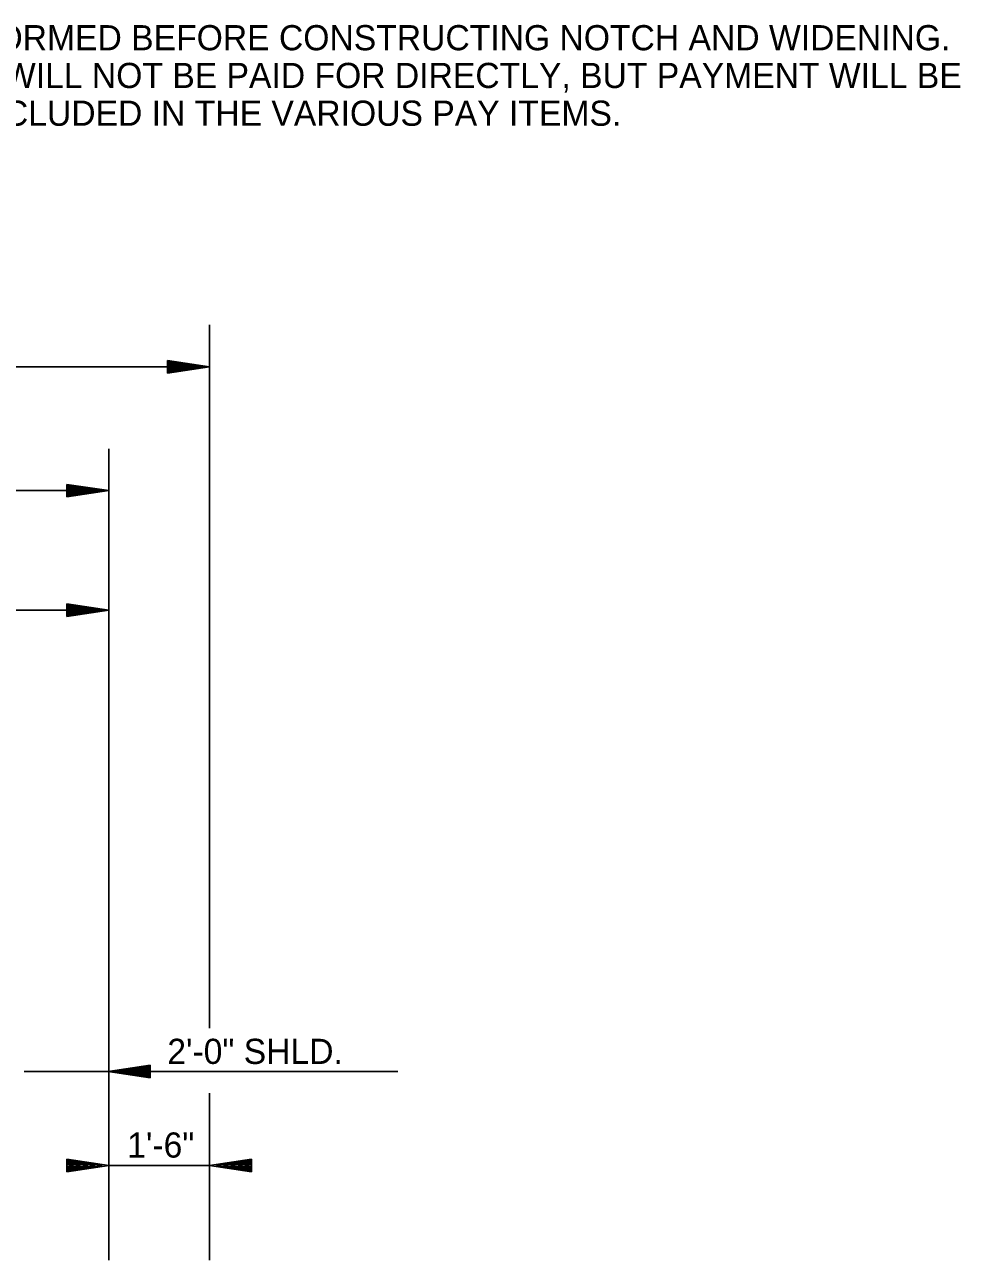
# Model space of a CAD drawing. Extents: x 2263886 to 2266026, y -3122850 to -3121850.
# Drawn here: x 2265491.77 to 2265514.07, y -3122420.93 to -3122391.48 of the extents above; entities that cross this region are included whole.
import ezdxf

# ---------------------------------------------------------------- set-up
doc = ezdxf.new("R2010")
doc.units = 0
doc.layers.add('R_Border Prem', color=7, linetype='Continuous')

msp = doc.modelspace()

# ---------------------------------------------------------------- linework, layer by layer
at = {"layer": 'R_Border Prem'}
for p, q in [((2265496.173, -3122415.4), (2265496.173, -3122398.63)), ((2265495.173, -3122399.48), (2265496.173, -3122399.63)), ((2265495.173, -3122399.48), (2265495.173, -3122399.78)), ((2265465.302, -3122399.63), (2265496.173, -3122399.63)), ((2265495.173, -3122399.505), (2265496.006, -3122399.63)), ((2265495.173, -3122399.531), (2265495.834, -3122399.63)), ((2265495.173, -3122399.556), (2265495.667, -3122399.63)), ((2265495.173, -3122399.582), (2265495.498, -3122399.63)), ((2265495.173, -3122399.607), (2265495.331, -3122399.63)), ((2265495.173, -3122399.78), (2265496.173, -3122399.63)), ((2265495.173, -3122399.679), (2265495.498, -3122399.63)), ((2265495.173, -3122399.73), (2265495.834, -3122399.63)), ((2265495.173, -3122399.755), (2265496.006, -3122399.63)), ((2265495.173, -3122399.705), (2265495.667, -3122399.63)), ((2265495.173, -3122399.654), (2265495.331, -3122399.63)), ((2265493.778, -3122420.933), (2265493.778, -3122401.584)), ((2265492.778, -3122402.434), (2265493.778, -3122402.584)), ((2265492.778, -3122402.434), (2265492.778, -3122402.734)), ((2265467.697, -3122402.584), (2265493.778, -3122402.584)), ((2265492.778, -3122402.459), (2265493.611, -3122402.584)), ((2265492.778, -3122402.485), (2265493.439, -3122402.584)), ((2265492.778, -3122402.51), (2265493.273, -3122402.584)), ((2265492.778, -3122402.536), (2265493.103, -3122402.584)), ((2265492.778, -3122402.561), (2265492.936, -3122402.584)), ((2265492.778, -3122402.734), (2265493.778, -3122402.584)), ((2265492.778, -3122402.633), (2265493.103, -3122402.584)), ((2265492.778, -3122402.684), (2265493.439, -3122402.584)), ((2265492.778, -3122402.709), (2265493.611, -3122402.584)), ((2265492.778, -3122402.659), (2265493.273, -3122402.584)), ((2265492.778, -3122402.608), (2265492.936, -3122402.584)), ((2265492.778, -3122405.283), (2265493.778, -3122405.433)), ((2265492.778, -3122405.283), (2265492.778, -3122405.583)), ((2265492.778, -3122405.308), (2265493.611, -3122405.433)), ((2265492.778, -3122405.334), (2265493.439, -3122405.433)), ((2265492.778, -3122405.359), (2265493.273, -3122405.433)), ((2265492.778, -3122405.385), (2265493.103, -3122405.433)), ((2265467.697, -3122405.433), (2265493.778, -3122405.433)), ((2265492.778, -3122405.41), (2265492.936, -3122405.433)), ((2265492.778, -3122405.583), (2265493.778, -3122405.433)), ((2265492.778, -3122405.482), (2265493.103, -3122405.433)), ((2265492.778, -3122405.533), (2265493.439, -3122405.433)), ((2265492.778, -3122405.558), (2265493.611, -3122405.433)), ((2265492.778, -3122405.508), (2265493.273, -3122405.433)), ((2265492.778, -3122405.457), (2265492.936, -3122405.433)), ((2265494.76, -3122416.283), (2265493.76, -3122416.433)), ((2265494.76, -3122416.583), (2265494.76, -3122416.283)), ((2265491.76, -3122416.433), (2265500.665, -3122416.433)), ((2265494.76, -3122416.583), (2265493.76, -3122416.433)), ((2265494.76, -3122416.308), (2265493.927, -3122416.433)), ((2265494.76, -3122416.558), (2265493.927, -3122416.433)), ((2265494.76, -3122416.334), (2265494.099, -3122416.433)), ((2265494.76, -3122416.533), (2265494.099, -3122416.433)), ((2265494.76, -3122416.359), (2265494.266, -3122416.433)), ((2265494.76, -3122416.508), (2265494.266, -3122416.433)), ((2265494.76, -3122416.384), (2265494.435, -3122416.433)), ((2265494.76, -3122416.482), (2265494.435, -3122416.433)), ((2265494.76, -3122416.41), (2265494.602, -3122416.433)), ((2265494.76, -3122416.457), (2265494.602, -3122416.433)), ((2265496.173, -3122420.933), (2265496.173, -3122416.946)), ((2265492.778, -3122418.526), (2265493.778, -3122418.676)), ((2265492.778, -3122418.826), (2265492.778, -3122418.526)), ((2265492.778, -3122418.551), (2265493.611, -3122418.676)), ((2265492.778, -3122418.576), (2265493.439, -3122418.676)), ((2265492.778, -3122418.601), (2265493.273, -3122418.676)), ((2265492.778, -3122418.627), (2265493.103, -3122418.676)), ((2265497.173, -3122418.526), (2265496.173, -3122418.676)), ((2265497.173, -3122418.551), (2265496.34, -3122418.676)), ((2265497.173, -3122418.576), (2265496.512, -3122418.676)), ((2265497.173, -3122418.601), (2265496.678, -3122418.676)), ((2265497.173, -3122418.627), (2265496.848, -3122418.676)), ((2265497.173, -3122418.826), (2265497.173, -3122418.526)), ((2265492.778, -3122418.652), (2265492.936, -3122418.676)), ((2265492.778, -3122418.826), (2265493.778, -3122418.676)), ((2265492.778, -3122418.724), (2265493.103, -3122418.676)), ((2265492.778, -3122418.775), (2265493.439, -3122418.676)), ((2265492.778, -3122418.801), (2265493.611, -3122418.676)), ((2265492.778, -3122418.75), (2265493.273, -3122418.676)), ((2265492.778, -3122418.699), (2265492.936, -3122418.676)), ((2265493.778, -3122418.676), (2265496.173, -3122418.676)), ((2265497.173, -3122418.826), (2265496.173, -3122418.676)), ((2265497.173, -3122418.801), (2265496.34, -3122418.676)), ((2265497.173, -3122418.775), (2265496.512, -3122418.676)), ((2265497.173, -3122418.75), (2265496.678, -3122418.676)), ((2265497.173, -3122418.724), (2265496.848, -3122418.676)), ((2265497.173, -3122418.652), (2265497.015, -3122418.676)), ((2265497.173, -3122418.699), (2265497.015, -3122418.676))]:
    msp.add_line(p, q, dxfattribs=at)

# ---------------------------------------------------------------- texts
for s, p in [('SHALL BE PERFORMED BEFORE CONSTRUCTING NOTCH AND WIDENING.', (2265484.901, -3122392.085)), ('CALCULATIONS WILL NOT BE PAID FOR DIRECTLY, BUT PAYMENT WILL BE ', (2265484.901, -3122392.985)), ('CONSIDERED INCLUDED IN THE VARIOUS PAY ITEMS.', (2265484.901, -3122393.885)), ('2\'-0" SHLD.', (2265495.17, -3122416.252)), ('1\'-6"', (2265494.215, -3122418.485))]:
    msp.add_text(s, height=0.6, dxfattribs=at).set_placement(p)

doc.saveas('drawing.dxf')
